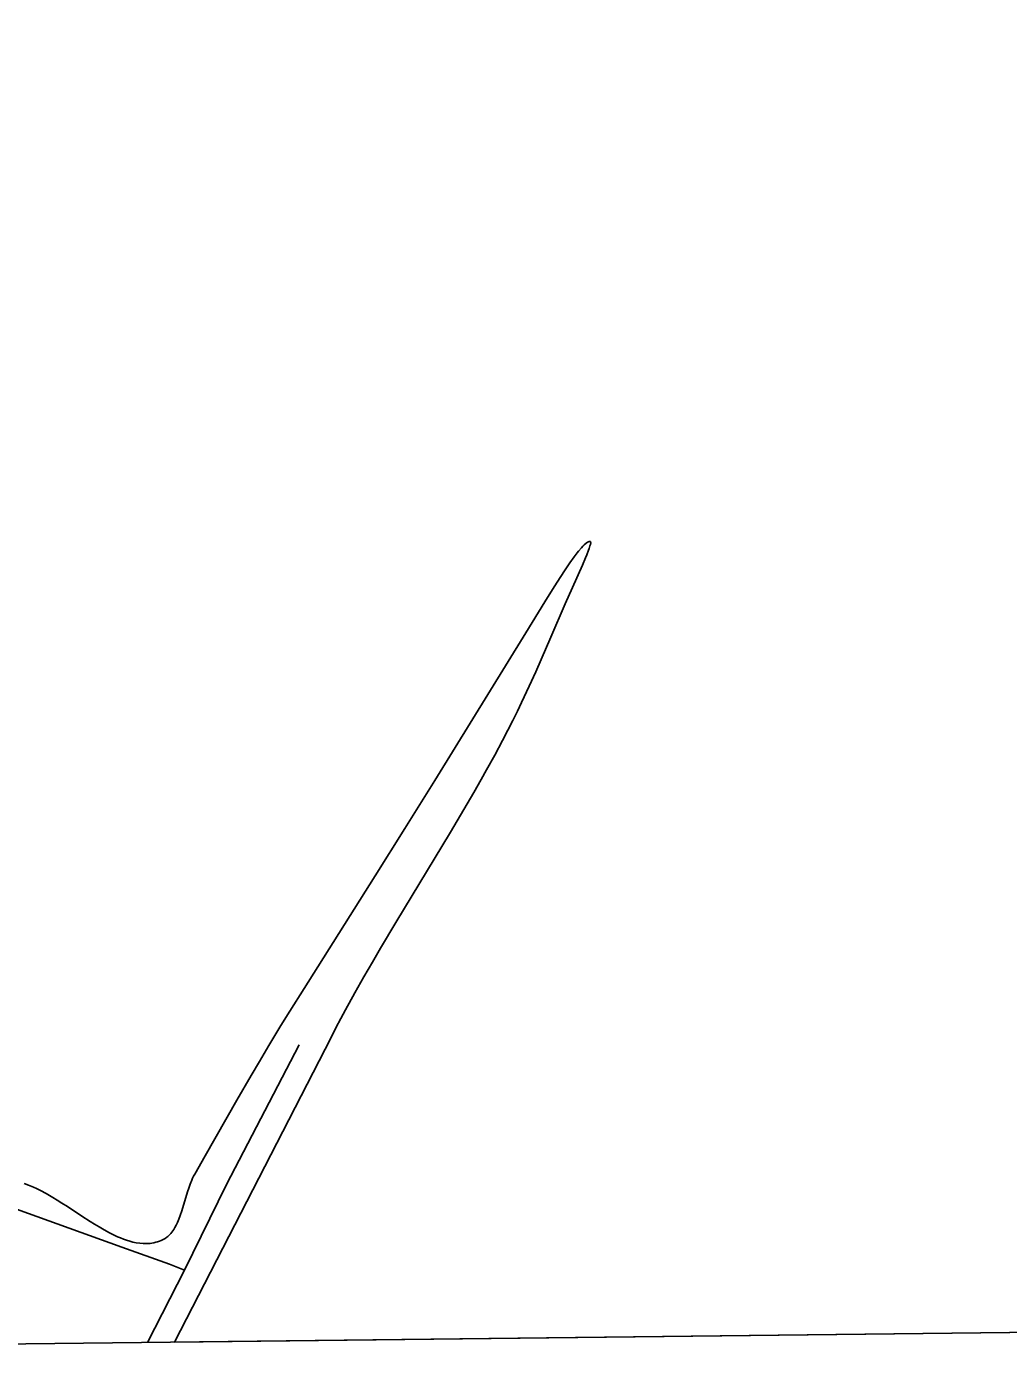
# Model space of a CAD drawing. Extents: x 3683613 to 3738215, y 469626 to 495384.
# Drawn here: x 3690573 to 3692456, y 475040 to 477598 of the extents above; entities that cross this region are included whole.
import ezdxf

# ---------------------------------------------------------------- set-up
doc = ezdxf.new("R2010")
doc.units = 0
for name, color, linetype in [('V-GRID-FRAM', 7, 'Continuous'), ('V-SITE-VEGE', 7, 'Continuous'), ('V-TOPO-SHOR', 7, 'Continuous')]:
    doc.layers.add(name, color=color, linetype=linetype)

msp = doc.modelspace()

# ---------------------------------------------------------------- linework, layer by layer
at = {"layer": 'V-GRID-FRAM'}
msp.add_lwpolyline([(3687651.7, 493221.8), (3719350.3, 493590.7), (3719569.8, 475409.4), (3687855.3, 475040.3), (3687651.7, 493221.8)], dxfattribs=at)
at = {"layer": 'V-SITE-VEGE'}
for p, q in [((3691629, 476588.6), (3691623.4, 476581.2)), ((3691631.7, 476592.1), (3691629, 476588.6)), ((3691637.2, 476598.6), (3691631.7, 476592.1)), ((3691639.9, 476601.5), (3691637.2, 476598.6)), ((3691642.5, 476604.2), (3691639.9, 476601.5)), ((3691646.1, 476607.4), (3691642.5, 476604.2)), ((3691648.4, 476609), (3691646.1, 476607.4)), ((3691647.2, 476584.8), (3691650.7, 476593.7)), ((3691650.5, 476610.1), (3691648.4, 476609)), ((3691651.5, 476610.5), (3691650.5, 476610.1)), ((3691650.7, 476593.7), (3691651.8, 476597)), ((3691652.4, 476610.6), (3691651.5, 476610.5)), ((3691651.8, 476597), (3691653.4, 476601.9)), ((3691653.3, 476610.6), (3691652.4, 476610.6)), ((3691654.1, 476610.4), (3691653.3, 476610.6)), ((3691653.4, 476601.9), (3691654.3, 476605)), ((3691654.5, 476610.1), (3691654.1, 476610.4)), ((3691654.3, 476605), (3691654.8, 476607.8)), ((3691654.7, 476609.4), (3691654.5, 476610.1)), ((3691654.8, 476607.8), (3691654.7, 476609.4)), ((3691615.1, 476569.7), (3691604.5, 476554.1)), ((3691623.4, 476581.2), (3691615.1, 476569.7)), ((3691619.9, 476522.4), (3691638.8, 476565.1)), ((3691638.8, 476565.1), (3691644.8, 476579.1)), ((3691644.8, 476579.1), (3691647.2, 476584.8)), ((3691604.5, 476554.1), (3691590.3, 476532.3)), ((3691581.8, 476518.8), (3691566.9, 476494.9)), ((3691590.3, 476532.3), (3691581.8, 476518.8)), ((3691606.1, 476490.7), (3691619.9, 476522.4)), ((3691566.9, 476494.9), (3691530.3, 476435.1)), ((3691578.6, 476427), (3691606.1, 476490.7)), ((3691530.3, 476435.1), (3691355.7, 476152.3)), ((3691560.1, 476384.5), (3691578.6, 476427)), ((3691549.4, 476360.4), (3691560.1, 476384.5)), ((3691536.9, 476332.9), (3691549.4, 476360.4)), ((3691522.3, 476301.6), (3691536.9, 476332.9)), ((3691505.7, 476267.3), (3691514.4, 476285)), ((3691514.4, 476285), (3691522.3, 476301.6)), ((3691496.2, 476248.6), (3691505.7, 476267.3)), ((3691470.8, 476200.6), (3691485.9, 476228.8)), ((3691485.9, 476228.8), (3691496.2, 476248.6)), ((3691455.3, 476172.6), (3691470.8, 476200.6)), ((3691355.7, 476152.3), (3691298.4, 476060.2)), ((3691430.8, 476129.3), (3691444.9, 476154)), ((3691444.9, 476154), (3691455.3, 476172.6)), ((3691411.7, 476096.5), (3691430.8, 476129.3)), ((3691386, 476053), (3691411.7, 476096.5)), ((3691298.4, 476060.2), (3691241.4, 475969.5)), ((3691281.4, 475880.1), (3691386, 476053)), ((3691241.4, 475969.5), (3691112.8, 475765.6)), ((3691251.9, 475830.6), (3691281.4, 475880.1)), ((3691236.3, 475804), (3691251.9, 475830.6)), ((3691220, 475775.6), (3691236.3, 475804)), ((3691202.7, 475745.1), (3691220, 475775.6)), ((3691112.8, 475765.6), (3691070.1, 475697.5)), ((3691184.7, 475712.4), (3691202.7, 475745.1)), ((3691070.1, 475697.5), (3691058.7, 475679)), ((3691166.3, 475677.9), (3691175.6, 475695.5)), ((3691175.6, 475695.5), (3691184.7, 475712.4)), ((3691058.7, 475679), (3691037.6, 475644.2)), ((3691156.8, 475659.6), (3691166.3, 475677.9)), ((3690856.7, 475075.2), (3691156.8, 475659.6)), ((3691037.6, 475644.2), (3691019.4, 475613.6)), ((3691019.4, 475613.6), (3691003.7, 475586.7)), ((3691003.7, 475586.7), (3690976.5, 475539.4)), ((3690976.5, 475539.4), (3690915.8, 475432.7)), ((3690915.8, 475432.7), (3690895.5, 475397.3)), ((3690889.7, 475385.8), (3690886.6, 475378.1)), ((3690891.5, 475389.6), (3690889.7, 475385.8)), ((3690893.4, 475393.5), (3690891.5, 475389.6)), ((3690895.5, 475397.3), (3690893.4, 475393.5)), ((3690577, 475376.3), (3690568.1, 475379.5)), ((3690586, 475372.5), (3690577, 475376.3)), ((3690591.9, 475369.8), (3690586, 475372.5)), ((3690599.9, 475365.8), (3690591.9, 475369.8)), ((3690610.6, 475360.1), (3690599.9, 475365.8)), ((3690623.7, 475352.6), (3690610.6, 475360.1)), ((3690881.5, 475363.4), (3690870.8, 475327.1)), ((3690883.9, 475370.6), (3690881.5, 475363.4)), ((3690886.6, 475378.1), (3690883.9, 475370.6)), ((3690631.7, 475347.7), (3690623.7, 475352.6)), ((3690640.9, 475342), (3690631.7, 475347.7)), ((3690651.4, 475335.3), (3690640.9, 475342)), ((3690679.2, 475317), (3690651.4, 475335.3)), ((3690695, 475306.8), (3690679.2, 475317)), ((3690865, 475310.8), (3690862.4, 475304.6)), ((3690867.8, 475318.3), (3690865, 475310.8)), ((3690870.8, 475327.1), (3690867.8, 475318.3)), ((3690703.4, 475301.5), (3690695, 475306.8)), ((3690712.3, 475296), (3690703.4, 475301.5)), ((3690721.8, 475290.5), (3690712.3, 475296)), ((3690731.8, 475285), (3690721.8, 475290.5)), ((3690742.3, 475279.8), (3690731.8, 475285)), ((3690849.6, 475283.8), (3690846.4, 475280.4)), ((3690851.4, 475285.9), (3690849.6, 475283.8)), ((3690853.3, 475288.4), (3690851.4, 475285.9)), ((3690855.3, 475291.4), (3690853.3, 475288.4)), ((3690857.5, 475295), (3690855.3, 475291.4)), ((3690859.9, 475299.3), (3690857.5, 475295)), ((3690862.4, 475304.6), (3690859.9, 475299.3)), ((3690747.7, 475277.3), (3690742.3, 475279.8)), ((3690753.3, 475274.9), (3690747.7, 475277.3)), ((3690759, 475272.6), (3690753.3, 475274.9)), ((3690764.9, 475270.5), (3690759, 475272.6)), ((3690770.9, 475268.6), (3690764.9, 475270.5)), ((3690777.1, 475267), (3690770.9, 475268.6)), ((3690783.4, 475265.7), (3690777.1, 475267)), ((3690789.9, 475264.7), (3690783.4, 475265.7)), ((3690796.5, 475264.1), (3690789.9, 475264.7)), ((3690799.8, 475264.1), (3690796.5, 475264.1)), ((3690803.2, 475264.1), (3690799.8, 475264.1)), ((3690806.6, 475264.3), (3690803.2, 475264.1)), ((3690810.1, 475264.6), (3690806.6, 475264.3)), ((3690813.5, 475265.1), (3690810.1, 475264.6)), ((3690817, 475265.8), (3690813.5, 475265.1)), ((3690820.6, 475266.6), (3690817, 475265.8)), ((3690824.1, 475267.7), (3690820.6, 475266.6)), ((3690827.7, 475268.9), (3690824.1, 475267.7)), ((3690831.4, 475270.4), (3690827.7, 475268.9)), ((3690835, 475272.2), (3690831.4, 475270.4)), ((3690838.5, 475274.1), (3690835, 475272.2)), ((3690841.7, 475276.4), (3690838.5, 475274.1)), ((3690843.8, 475278), (3690841.7, 475276.4)), ((3690846.4, 475280.4), (3690843.8, 475278)), ((3696099.3, 475136.2), (3690856.7, 475075.2))]:
    msp.add_line(p, q, dxfattribs=at)
at = {"layer": 'V-TOPO-SHOR'}
msp.add_line((3690847.1, 475224.7), (3690876, 475213.4), dxfattribs=at)
for points in [[(3690804.7, 475074.6), (3690876, 475213.4), (3690956.1, 475377.8), (3691096, 475645.4)], [(3690270.5, 475437.7), (3690347, 475408.1), (3690426.2, 475377.5), (3690553.7, 475329.9), (3690755.8, 475257.5), (3690847.1, 475224.7)]]:
    msp.add_lwpolyline(points, dxfattribs=at)

doc.saveas('drawing.dxf')
